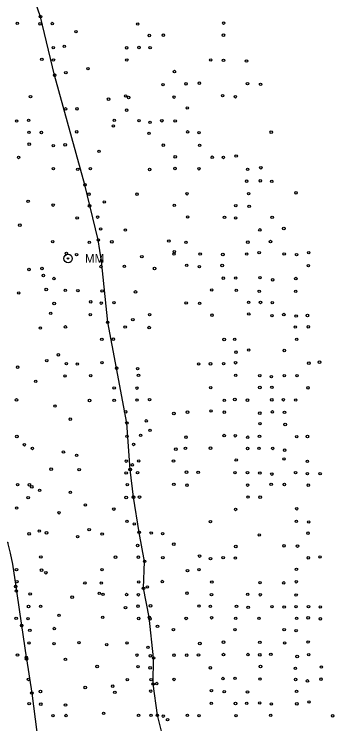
# Model space of a CAD drawing. Extents: x 20503438 to 20508873, y 7964251 to 7984667.
# Drawn here: x 20506636 to 20506895, y 7974143 to 7974718 of the extents above; entities that cross this region are included whole.
import ezdxf

# ---------------------------------------------------------------- set-up
doc = ezdxf.new("R2010")
doc.units = 0
for name, color, linetype in [('SurDrainageArrowDown', 7, 'Continuous'), ('SurDrainageArrowUp', 7, 'Continuous'), ('SurPointsNonDTM', 7, 'Continuous'), ('SurRoadPoints', 7, 'Continuous'), ('SurSurveyPoints', 7, 'Continuous')]:
    doc.layers.add(name, color=color, linetype=linetype)

msp = doc.modelspace()

# ---------------------------------------------------------------- linework, layer by layer
at = {"layer": 'SurDrainageArrowDown'}
msp.add_lwpolyline([(20506755.78, 7974136.83), (20506752.41, 7974149.78), (20506748.94, 7974175.15), (20506749.34, 7974196.23), (20506745.81, 7974229.19), (20506741.18, 7974252.69), (20506742.02, 7974274.49), (20506737.61, 7974297.98), (20506733.07, 7974326.54), (20506730.36, 7974348.98), (20506727.7, 7974386.63), (20506719.39, 7974431.04), (20506712.14, 7974468.28), (20506707.22, 7974517.82), (20506704.55, 7974534.93), (20506693.74, 7974579.65), (20506669.12, 7974668.51), (20506657.71, 7974715.84), (20506642.35, 7974760.13)], dxfattribs=at)
at = {"layer": 'SurDrainageArrowUp'}
msp.add_lwpolyline([(20506621.79, 7974294.22), (20506624.96, 7974291.77), (20506628.95, 7974291.01), (20506631.32, 7974289.89), (20506631.38, 7974288.67), (20506633.11, 7974281.11), (20506635.15, 7974272.15), (20506637.66, 7974254.12), (20506638.18, 7974250.44), (20506642.45, 7974222.54), (20506646.18, 7974196.79), (20506646.4, 7974195.46), (20506650.69, 7974167.8), (20506657.28, 7974117.15), (20506663.41, 7974066.36)], dxfattribs=at)
at = {"layer": 'SurPointsNonDTM'}
for centre in [(20506686.42, 7974703.68), (20506696.13, 7974673.78), (20506712.84, 7974649.04), (20506729.09, 7974650.41), (20506727.5, 7974640.14), (20506716.79, 7974627.33), (20506705.12, 7974606.78), (20506709.42, 7974565.79), (20506703.96, 7974553.48), (20506715.47, 7974533.47), (20506761.69, 7974534.05), (20506766.06, 7974525.46), (20506739.78, 7974521.37), (20506750.11, 7974511.83), (20506734.7, 7974492.89), (20506732.48, 7974470.34), (20506736.36, 7974430.74), (20506743.43, 7974388.34), (20506746.47, 7974380.64), (20506738.81, 7974376.61), (20506733.17, 7974369.26), (20506732.14, 7974352.69), (20506733.71, 7974304.81), (20506744.31, 7974253.8), (20506752.46, 7974221.88), (20506744.73, 7974204.92), (20506751.83, 7974175.48), (20506760.63, 7974146.29)]:
    msp.add_circle(centre, 1, dxfattribs=at)
at = {"layer": 'SurRoadPoints'}
for radius in [3.43, 0.571]:
    msp.add_circle((20506680.02, 7974519.95), radius, dxfattribs=at)
at = {"layer": 'SurSurveyPoints'}
for centre in [(20506657.71, 7974715.84), (20506638.92, 7974710.48), (20506657.37, 7974710.1), (20506667.23, 7974710.34), (20506736.48, 7974709.96), (20506806.07, 7974710.69), (20506745.84, 7974700.66), (20506757.27, 7974700.94), (20506805.92, 7974700.9), (20506668.08, 7974690.8), (20506677, 7974691.82), (20506727.45, 7974690.63), (20506737.45, 7974690.95), (20506746.51, 7974690.82), (20506658.79, 7974681.32), (20506668.19, 7974680.72), (20506727.61, 7974680.78), (20506795.63, 7974680.85), (20506805.93, 7974680.54), (20506824.58, 7974679.96), (20506766.22, 7974671.44), (20506669.12, 7974668.51), (20506678.23, 7974670.49), (20506757, 7974660.84), (20506775.63, 7974661.48), (20506786.43, 7974662.02), (20506825.38, 7974661.54), (20506835.97, 7974661.02), (20506649.6, 7974651.13), (20506726.67, 7974651.67), (20506765.91, 7974650.72), (20506805.28, 7974651.93), (20506815.55, 7974651), (20506678.05, 7974641.18), (20506687.24, 7974641.21), (20506776.64, 7974641.96), (20506638.33, 7974631.29), (20506648.07, 7974631.86), (20506717.49, 7974631.85), (20506737.53, 7974631.6), (20506756.03, 7974631.54), (20506766.82, 7974631.44), (20506746.49, 7974630.29), (20506648.36, 7974622.1), (20506658.46, 7974622.05), (20506687.04, 7974622.59), (20506745.68, 7974621.32), (20506776.9, 7974622.55), (20506786.14, 7974621.89), (20506844.62, 7974622.31), (20506648.58, 7974612.58), (20506668.03, 7974611.32), (20506677.67, 7974612.02), (20506757.18, 7974611.81), (20506786.64, 7974611.66), (20506766.84, 7974602.34), (20506816.2, 7974602.94), (20506640, 7974601.83), (20506796.82, 7974602.01), (20506805.85, 7974601.82), (20506668.12, 7974592.73), (20506687.92, 7974592.18), (20506698.09, 7974592.7), (20506746.13, 7974592.08), (20506766.66, 7974592.85), (20506786.09, 7974592.65), (20506825.46, 7974592.16), (20506836.18, 7974593.46), (20506693.74, 7974579.65), (20506824.72, 7974582.62), (20506835.78, 7974582.9), (20506845.07, 7974582.54), (20506696.95, 7974572.1), (20506735.93, 7974572.09), (20506776.44, 7974572.39), (20506826.28, 7974572.52), (20506864.76, 7974573.13), (20506647.68, 7974566.23), (20506667.94, 7974563.19), (20506697.45, 7974562.63), (20506766.05, 7974562.97), (20506815.91, 7974562.72), (20506826.74, 7974562.15), (20506687.44, 7974552.83), (20506776.85, 7974553.59), (20506806.75, 7974553.23), (20506815.74, 7974552.78), (20506845.36, 7974553.23), (20506640.98, 7974546.95), (20506706.42, 7974543.86), (20506726.46, 7974543.03), (20506835.43, 7974543.12), (20506854.84, 7974544.27), (20506667.58, 7974533.62), (20506704.55, 7974534.93), (20506844.03, 7974533.67), (20506697.26, 7974533.03), (20506775.52, 7974533.04), (20506825.66, 7974533.17), (20506678.72, 7974524.18), (20506686.92, 7974523.02), (20506765.93, 7974523.57), (20506787.05, 7974523.53), (20506805.44, 7974523.19), (20506824.75, 7974523.51), (20506834.87, 7974524.73), (20506855.11, 7974523.59), (20506865.14, 7974522.97), (20506874.96, 7974524.59), (20506707.22, 7974517.82), (20506648.32, 7974511.02), (20506658.89, 7974511.83), (20506706.72, 7974513.42), (20506725.68, 7974513.55), (20506776.16, 7974514.36), (20506786.4, 7974513.28), (20506804.88, 7974514.25), (20506874.71, 7974514.12), (20506660.04, 7974506.16), (20506668.6, 7974503.68), (20506805.75, 7974503.99), (20506815.83, 7974504.1), (20506835.5, 7974504.43), (20506845.71, 7974502.65), (20506864.56, 7974503.68), (20506662.35, 7974494.84), (20506677.81, 7974494.16), (20506687.99, 7974493.83), (20506707.66, 7974493.68), (20506796.42, 7974494.48), (20506816.35, 7974494.09), (20506834.89, 7974493.29), (20506864.45, 7974493.33), (20506640.03, 7974492.01), (20506668.8, 7974483.45), (20506698.43, 7974484.8), (20506706.92, 7974483.79), (20506717.2, 7974484.07), (20506775.74, 7974483.92), (20506786.62, 7974483.65), (20506826.33, 7974484.43), (20506835.93, 7974484.32), (20506845.47, 7974484.12), (20506665.95, 7974475.44), (20506698.01, 7974474.45), (20506746.09, 7974474.5), (20506796.6, 7974473.99), (20506826.43, 7974475.02), (20506845.23, 7974473.65), (20506854.82, 7974474.51), (20506864.81, 7974473.33), (20506873.95, 7974473.73), (20506677.93, 7974464.52), (20506712.14, 7974468.28), (20506726.33, 7974464.38), (20506864.1, 7974464.37), (20506874.64, 7974464.59), (20506657.64, 7974463.61), (20506745.77, 7974463.99), (20506707.37, 7974454.42), (20506716.74, 7974454.59), (20506806.49, 7974454.28), (20506815.01, 7974454.49), (20506865.27, 7974454.37), (20506672.19, 7974441.86), (20506816.04, 7974444.01), (20506826.39, 7974445.74), (20506855.23, 7974445.38), (20506662.81, 7974437.14), (20506883.71, 7974435.95), (20506639.2, 7974431.89), (20506678.68, 7974434.66), (20506687.5, 7974434.44), (20506707.51, 7974435.5), (20506719.39, 7974431.04), (20506785.79, 7974434.45), (20506795.45, 7974434.56), (20506806.08, 7974434.71), (20506815.71, 7974435.44), (20506875.11, 7974435.15), (20506677.63, 7974424.76), (20506698.38, 7974424.91), (20506737.1, 7974425.2), (20506815.82, 7974425.21), (20506835.35, 7974424.98), (20506844.73, 7974424.25), (20506855.21, 7974425.05), (20506865.57, 7974425.04), (20506653.87, 7974420.35), (20506717.4, 7974415.07), (20506735.88, 7974414.91), (20506795.61, 7974415.22), (20506835.39, 7974415.41), (20506845.15, 7974415.5), (20506874.39, 7974415.16), (20506638.24, 7974405.36), (20506697.44, 7974404.87), (20506717.37, 7974404.95), (20506735.89, 7974405.27), (20506746.06, 7974405.52), (20506806.61, 7974405.06), (20506815.14, 7974405.69), (20506825.36, 7974405.16), (20506845.06, 7974405.38), (20506854.44, 7974405.45), (20506864.49, 7974405.25), (20506669.41, 7974400.34), (20506726.78, 7974395.7), (20506776.81, 7974395.41), (20506795.9, 7974396.36), (20506806.59, 7974395.43), (20506845.55, 7974395.65), (20506681.8, 7974389.72), (20506765.77, 7974394.34), (20506835.35, 7974394.63), (20506855.35, 7974395.22), (20506727.7, 7974386.63), (20506835.5, 7974386.03), (20506855.89, 7974385.39), (20506638.58, 7974375.7), (20506727.73, 7974375.84), (20506775.52, 7974375.18), (20506806.52, 7974376.47), (20506815.53, 7974376.28), (20506825.56, 7974375.12), (20506835.13, 7974375.78), (20506865.27, 7974375.57), (20506873.96, 7974375.67), (20506644.66, 7974368.99), (20506651.1, 7974366.01), (20506676.31, 7974363.19), (20506767.32, 7974365.44), (20506775.12, 7974366.07), (20506795.45, 7974366.25), (20506825.48, 7974365.96), (20506834.65, 7974366.06), (20506845.83, 7974366.02), (20506855.46, 7974364.61), (20506686.97, 7974360.38), (20506727.2, 7974355.74), (20506737.24, 7974355.85), (20506765.47, 7974355.82), (20506816.27, 7974356.72), (20506854.92, 7974357.48), (20506873.91, 7974355.51), (20506666.37, 7974349.21), (20506689.01, 7974348.79), (20506727.08, 7974346.19), (20506730.36, 7974348.98), (20506736.34, 7974346.43), (20506775.97, 7974346.8), (20506785.45, 7974346.66), (20506815.22, 7974346.39), (20506825.4, 7974346.44), (20506835.42, 7974346.11), (20506845.15, 7974345.21), (20506864.33, 7974346.37), (20506873.93, 7974345.58), (20506884.22, 7974345.63), (20506639.18, 7974336.59), (20506648.75, 7974336.52), (20506650.65, 7974334.92), (20506657, 7974332.11), (20506728.04, 7974336.65), (20506765.7, 7974336.93), (20506776.35, 7974336.25), (20506825.53, 7974336.31), (20506844.57, 7974336.97), (20506855.25, 7974336.82), (20506874.66, 7974336.27), (20506681.88, 7974330.37), (20506727.11, 7974326.29), (20506733.07, 7974326.54), (20506737.93, 7974326.57), (20506825.83, 7974326.61), (20506835.63, 7974326.54), (20506647.71, 7974326.2), (20506638.37, 7974317.73), (20506694.04, 7974320.19), (20506717.12, 7974316.86), (20506815.75, 7974316.58), (20506865.25, 7974317.13), (20506672.75, 7974313.88), (20506727.77, 7974306.98), (20506795.39, 7974306.67), (20506864.97, 7974306.93), (20506875.01, 7974306.43), (20506656.73, 7974299.11), (20506662.6, 7974297.65), (20506697.15, 7974300.16), (20506737.61, 7974297.98), (20506648.49, 7974296.79), (20506687.75, 7974294.55), (20506707.64, 7974296.68), (20506747.4, 7974297.45), (20506756.6, 7974297.03), (20506834.97, 7974295.88), (20506874.36, 7974297.36), (20506736.35, 7974287.36), (20506765.68, 7974288.42), (20506815.91, 7974286.55), (20506855.04, 7974287.09), (20506865.87, 7974286.86), (20506657.98, 7974278.09), (20506718.44, 7974277.88), (20506736.98, 7974277.89), (20506756.8, 7974277.45), (20506786.56, 7974278.77), (20506795.41, 7974276.64), (20506805.71, 7974277.53), (20506815.58, 7974277.23), (20506874.66, 7974277.38), (20506884.18, 7974278.12), (20506742.02, 7974274.49), (20506638.25, 7974267.78), (20506658.56, 7974267.37), (20506662.07, 7974265.26), (20506707.61, 7974267.76), (20506776.79, 7974267.04), (20506786.09, 7974267.73), (20506865.04, 7974268.03), (20506638.51, 7974258.06), (20506737.25, 7974257.83), (20506756.33, 7974258.15), (20506796.53, 7974257.74), (20506835.55, 7974257.27), (20506864.9, 7974257.96), (20506637.66, 7974254.12), (20506693.67, 7974257.02), (20506706.97, 7974256.93), (20506741.18, 7974252.69), (20506854.74, 7974257.07), (20506638.18, 7974250.44), (20506649.32, 7974248.11), (20506705.32, 7974248.53), (20506708.36, 7974247.82), (20506727.51, 7974247.62), (20506736.99, 7974247.44), (20506776.32, 7974248.76), (20506796.22, 7974247.54), (20506825.55, 7974247.73), (20506835.78, 7974247.44), (20506864.77, 7974247.21), (20506683.34, 7974245.52), (20506648.03, 7974237.94), (20506657.8, 7974238.06), (20506726.59, 7974237.05), (20506736.71, 7974238.19), (20506746.82, 7974238.5), (20506786.04, 7974238.26), (20506795.37, 7974238.08), (20506816.46, 7974238.07), (20506825.96, 7974237.27), (20506845.23, 7974237.8), (20506855.1, 7974237.45), (20506864.71, 7974237.78), (20506874.84, 7974237.84), (20506884.32, 7974237.53), (20506672.75, 7974230.81), (20506708.15, 7974229.18), (20506745.81, 7974229.19), (20506796.3, 7974228.79), (20506874.55, 7974228.77), (20506637.97, 7974228.29), (20506647.59, 7974228.08), (20506737.25, 7974228.2), (20506746.41, 7974227.95), (20506775.74, 7974228.24), (20506815.85, 7974228.37), (20506834.69, 7974228.3), (20506865.21, 7974228.28), (20506884.44, 7974227.91), (20506642.45, 7974222.54), (20506649.05, 7974218.63), (20506668.85, 7974220.05), (20506765.42, 7974219.14), (20506815.27, 7974219.15), (20506855.13, 7974219.11), (20506864.78, 7974218.33), (20506648.37, 7974208.38), (20506668.69, 7974207.86), (20506688.86, 7974208.63), (20506711.39, 7974206.99), (20506727.86, 7974208.37), (20506786.81, 7974207.94), (20506805.97, 7974209.04), (20506835.36, 7974208.83), (20506855.45, 7974208.37), (20506874.51, 7974209.12), (20506639.09, 7974198.62), (20506646.18, 7974196.79), (20506646.4, 7974195.46), (20506677.92, 7974195.13), (20506735.85, 7974198.54), (20506746.71, 7974197.93), (20506749.34, 7974196.23), (20506765.8, 7974198.5), (20506776.14, 7974198.47), (20506785.72, 7974198.7), (20506805.93, 7974198.99), (20506825.8, 7974198.98), (20506835.35, 7974198.74), (20506844.32, 7974199.22), (20506865.66, 7974197.44), (20506874.95, 7974198.85), (20506703.58, 7974189.28), (20506736.77, 7974189.11), (20506835.93, 7974189.32), (20506885.24, 7974188.9), (20506746.51, 7974188.2), (20506795.36, 7974188.2), (20506864.22, 7974187.83), (20506647.92, 7974178.82), (20506728.01, 7974178.62), (20506747.35, 7974178.57), (20506765.87, 7974178.82), (20506805.48, 7974179.54), (20506815.31, 7974179.79), (20506835.45, 7974179.14), (20506864.38, 7974178.76), (20506873.96, 7974177.65), (20506884.91, 7974179.05), (20506693.93, 7974172.3), (20506716.24, 7974173.38), (20506748.94, 7974175.15), (20506650.69, 7974167.8), (20506657.67, 7974169.06), (20506717.93, 7974168.43), (20506747.01, 7974169.37), (20506796.2, 7974169.66), (20506806.55, 7974168.93), (20506825.39, 7974168.65), (20506865.14, 7974169.21), (20506835.28, 7974159.78), (20506875.15, 7974160.55), (20506648.51, 7974159.26), (20506657.93, 7974158.81), (20506677.95, 7974158.1), (20506796.06, 7974159.45), (20506815.65, 7974159.34), (20506824.8, 7974159.44), (20506844.75, 7974158.99), (20506865.37, 7974159.07), (20506667.76, 7974149.48), (20506678.37, 7974149.55), (20506708.86, 7974151.42), (20506737.15, 7974149.78), (20506747.27, 7974149.75), (20506752.41, 7974149.78), (20506757.18, 7974149.1), (20506776.66, 7974149.76), (20506786.11, 7974149.47), (20506816.16, 7974149.52), (20506844.21, 7974149.73), (20506894.31, 7974149.35)]:
    msp.add_circle(centre, 1, dxfattribs=at)

# ---------------------------------------------------------------- texts
at = {"layer": 'SurRoadPoints'}
msp.add_text('MM', height=6.995, rotation=360, dxfattribs=at).set_placement((20506693.73, 7974516.46))

doc.saveas('drawing.dxf')
